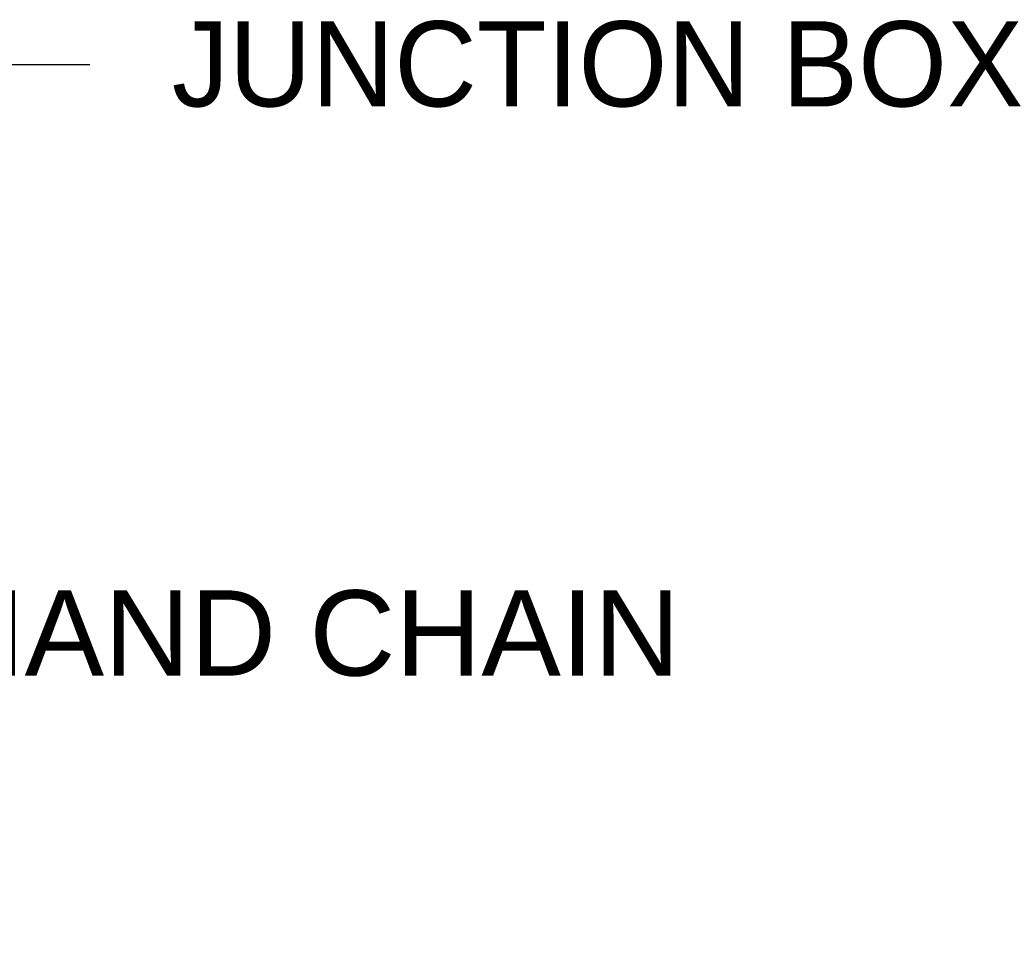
# Model space of a CAD drawing. Header units: inches. Extents: x 170 to 312, y 215 to 248.
# Tile 318 of 321: x 305.68 to 306.76, y 243.34 to 244.37. Entities that reach past the tile are written whole.
import ezdxf
from ezdxf import colors
from ezdxf.entities.mleader import LeaderData, LeaderLine
from ezdxf.math import Vec2, Vec3

# ---------------------------------------------------------------- set-up
doc = ezdxf.new("R2010")
doc.units = ezdxf.units.IN
doc.header["$LTSCALE"] = 0.25
doc.header["$MEASUREMENT"] = 0
doc.layers.add('ANNOTATIONS', color=1, linetype='Continuous')
doc.styles.add('ARIAL', font='arial.ttf', dxfattribs={"height": 0.09375})

msp = doc.modelspace()

# ---------------------------------------------------------------- leaders
at = {"layer": 'ANNOTATIONS'}
ml = msp.add_multileader_mtext('Standard', dxfattribs=at)
ml.set_content('JUNCTION BOX', color=256, style='ARIAL')
ml.set_leader_properties()
ml.build(insert=Vec2(0, 0))
ml.multileader.update_dxf_attribs({"dogleg_length": 0.36, "arrow_head_size": 0.09375})
ctx = ml.context
ctx.base_point, ctx.char_height, ctx.arrow_head_size, ctx.landing_gap_size, ctx.plane_origin = Vec3(305.75654, 244.31708), 0.09375, 0.09375, 0.09, Vec3(304.97151, 243.88385)
notes = []
notes.append((ctx, [(0, (1, 1, 0), (305.65859, 244.31708), (1, 0), 0.09796, [(0, [(305.29432, 244.09345)], 0, [])])]))
ctx.mtext.insert, ctx.mtext.flow_direction = Vec3(305.84654, 244.36476), 5
ml = msp.add_multileader_mtext('Standard', dxfattribs=at)
ml.set_content('HAND CHAIN', color=256, style='ARIAL')
ml.set_leader_properties()
ml.build(insert=Vec2(0, 0))
ml.multileader.update_dxf_attribs({"dogleg_length": 0.36, "arrow_head_size": 0.09375})
ctx = ml.context
ctx.base_point, ctx.char_height, ctx.arrow_head_size, ctx.landing_gap_size, ctx.plane_origin = Vec3(305.50027, 243.69133), 0.09375, 0.09375, 0.09, Vec3(304.71523, 243.2581)
notes.append((ctx, [(0, (1, 1, 0), (305.40231, 243.69133), (1, 0), 0.09796, [(0, [(304.64246, 243.34103)], 0, [])])]))
ctx.mtext.insert, ctx.mtext.flow_direction = Vec3(305.59027, 243.73901), 5
for ctx, leaders in notes:
    for number, flags, end, landing, length, lines in leaders:
        leader = LeaderData()
        leader.index, (leader.has_last_leader_line, leader.has_dogleg_vector, leader.attachment_direction) = number, flags
        leader.last_leader_point, leader.dogleg_vector, leader.dogleg_length = Vec3(end), Vec3(landing), length
        for number, points, colour, breaks in lines:
            line = LeaderLine()
            line.index, line.vertices, line.color, line.breaks = number, Vec3.list(points), colors.encode_raw_color(colour), breaks
            leader.lines.append(line)
        ctx.leaders.append(leader)

doc.saveas('drawing.dxf')
